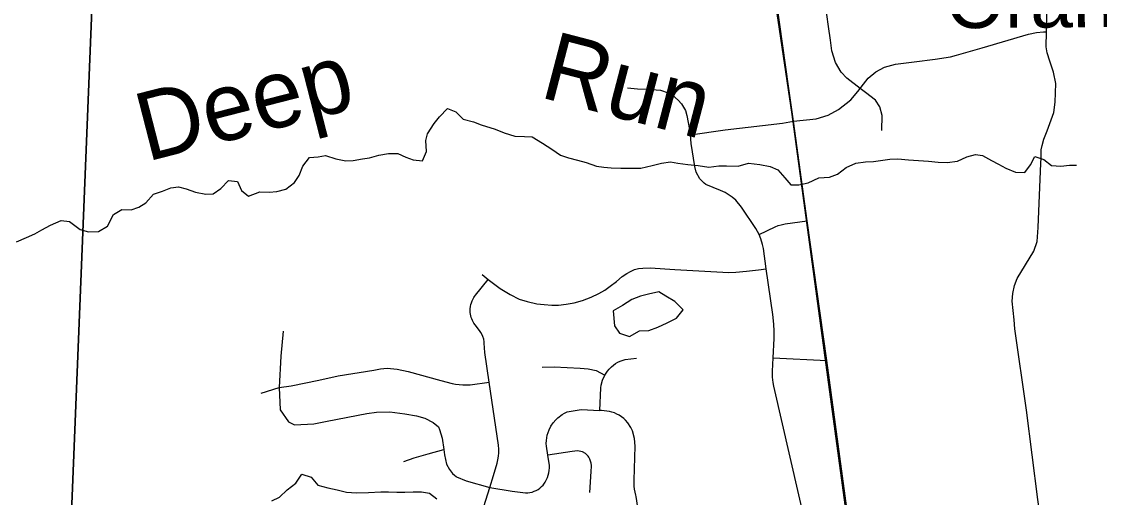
# Model space of a CAD drawing. Extents: x 114843 to 284848, y 317643 to 566895.
# Drawn here: x 194482 to 202368, y 460085 to 463570 of the extents above; entities that cross this region are included whole.
import ezdxf

# ---------------------------------------------------------------- set-up
doc = ezdxf.new("R2010")
doc.units = 0
for name, color, linetype in [('GM_X_Minor_Lake', 7, 'Continuous'), ('GM_X_Minor_River', 7, 'Continuous'), ('GM_X_Minor_River_Text', 7, 'Continuous'), ('GM_X_Rail_Line', 7, 'Continuous'), ('GM_X_Township', 7, 'Continuous'), ('GM_X_Township_Road', 7, 'Continuous'), ('GM_X_Unincorporated_Text', 7, 'Continuous'), ('GM_X_US_Route', 7, 'Continuous')]:
    doc.layers.add(name, color=color, linetype=linetype)

msp = doc.modelspace()

# ---------------------------------------------------------------- linework, layer by layer
at = {"layer": 'GM_X_Minor_Lake'}
for points in [[(199286.7, 461495.4), (199262.5, 461520.1), (199196.3, 461559.7), (199144.1, 461589.4), (199068.3, 461572.9), (199010.4, 461558.4), (198946.7, 461534), (198879.1, 461491.4), (198811.4, 461450.9)], [(198811.4, 461450.9), (198820.3, 461340.8), (198856.6, 461288.9), (198930.8, 461263.4), (199002.4, 461303.9), (199072.3, 461306.4), (199138.1, 461330.9), (199205.8, 461363.5), (199273.5, 461398), (199322.9, 461458.4), (199286.7, 461495.4)]]:
    msp.add_lwpolyline(points, dxfattribs=at)
at = {"layer": 'GM_X_Minor_River'}
for points in [[(194445.1, 461957.7), (194518.8, 461988.3), (194578.5, 462014.7), (194630.2, 462045.1), (194693.9, 462079.6), (194771.6, 462112.2), (194831.6, 462106.6), (194910, 462047.1), (194972.1, 462029.5), (195046, 462032), (195109.6, 462072.5), (195155, 462157), (195214.6, 462193.4), (195284.6, 462191.9), (195340.4, 462210.3), (195392.1, 462242.7), (195447.6, 462305.2), (195513.3, 462327.7), (195573.1, 462352.2), (195629, 462360.6), (195685.1, 462344.9), (195755.2, 462319.3), (195831.2, 462305.8), (195883.2, 462308.2), (195938.8, 462346.7), (195996.3, 462405.2), (196062.3, 462399.6), (196090.8, 462333.7), (196143.1, 462290), (196224.8, 462322.6), (196294.7, 462321.1), (196348.7, 462325.4), (196414.5, 462341.9), (196478.1, 462390.5), (196513.6, 462442.8), (196539.1, 462511.1), (196588.6, 462573.5), (196652.5, 462580), (196706.3, 462588.4), (196780.5, 462564.8), (196854.5, 462549.3), (196908.5, 462551.7), (196976.3, 462564.2), (197028.2, 462572.5), (197096, 462591.1), (197165.9, 462603.6), (197233.8, 462604), (197294, 462576.4), (197346.1, 462556.7), (197416.1, 462549.2), (197443.5, 462617.5), (197438.9, 462697.6), (197452.5, 462747.8), (197501.9, 462822.2), (197539.5, 462872.6), (197599, 462933.1), (197659.1, 462907.5), (197713.5, 462853.8), (197787.6, 462836.2), (197843.7, 462812.6), (197947.9, 462781.2), (198014, 462755.7), (198090.1, 462730.1), (198162.1, 462728.6), (198218.1, 462725), (198292.4, 462679.4), (198360.6, 462635.8), (198424.9, 462590.2), (198483, 462572.6), (198549.1, 462555), (198613.2, 462537.4), (198687.3, 462511.9), (198741.3, 462504.2), (198795.3, 462498.6), (198865.3, 462497.1), (198931.3, 462495.5), (199013.2, 462496.1), (199095, 462516.7), (199164.8, 462533.2), (199230.7, 462541.7), (199284.7, 462532), (199356.7, 462522.5), (199432.7, 462515), (199510.7, 462503.5), (199584.6, 462514.1), (199638.5, 462514.4), (199724.5, 462511), (199800.3, 462531.6), (199884.3, 462524.2), (199960.3, 462508.6), (200014.5, 462483), (200066.9, 462425.2), (200111.3, 462373.4), (200169.2, 462373.8), (200237, 462388.3), (200314.7, 462424.9), (200392.6, 462429.5), (200452.4, 462451.9), (200514, 462500.4)], [(200514, 462500.4), (200585.6, 462533), (200655.5, 462543.5), (200715.5, 462543.9), (200767.3, 462552.3), (200835.2, 462562.8), (200893.1, 462565.2), (200971.1, 462557.7), (201045.1, 462552.2), (201117.1, 462546.7), (201189.1, 462539.1), (201253.1, 462537.6), (201328.9, 462548.1), (201398.6, 462578.7), (201460.5, 462595.1), (201512.5, 462589.5), (201578.7, 462551.9), (201630.9, 462526.2), (201683, 462496.5), (201753.2, 462466.9), (201821.2, 462463.4), (201862.7, 462519.8), (201896.2, 462582.1), (201962.3, 462558.5), (202018.6, 462514.8), (202086.6, 462511.3), (202148.5, 462517.7), (202200.5, 462518.1)], [(196314.2, 460061.3), (196367.9, 460087.7), (196425.5, 460140.2), (196489, 460190.7), (196532.5, 460255.1), (196600.6, 460233.6), (196649, 460175.8), (196723.1, 460156.3), (196791.2, 460140.7), (196859.2, 460123.1), (196933.2, 460119.6), (197021.1, 460120.3), (197111, 460124.9), (197167, 460125.3), (197226.9, 460123.7), (197284.9, 460124.1), (197346.8, 460126.5), (197408.8, 460126.9), (197466.8, 460115.3), (197521.1, 460075.6)]]:
    msp.add_lwpolyline(points, dxfattribs=at)
at = {"layer": 'GM_X_Rail_Line'}
msp.add_lwpolyline([(201217, 450546.7), (200996, 454195.7), (200804.1, 457856.9), (200120.7, 462889.2), (199964.4, 463944.8), (199858.2, 464518.6), (199494.7, 466075.9), (198624.5, 470165), (197659.2, 474473.8), (196383.8, 480224.9), (195741.3, 483076.9)], dxfattribs=at)
at = {"layer": 'GM_X_Township'}
for points in [[(195790.6, 481387.8), (195626.9, 478683.1), (195326.5, 471858.6), (195040.1, 464746.1), (194758, 457741.5), (194606.7, 453032), (194559.6, 451565), (194534.6, 450787.1), (194498.6, 450788.7), (189135.1, 451027), (187658.9, 451091.3), (187073.4, 451122.5), (185831.4, 451190.3), (184719.1, 451230.2), (180983.3, 451413.1), (180912.9, 451416.4), (178654.1, 451485.6)], [(194606.7, 453032), (194758, 457741.5), (195040.1, 464746.1), (195326.5, 471858.6), (195626.9, 478683.1), (196184.6, 478651.8), (196315.2, 478644.5), (196408.4, 478639.3), (196740.9, 478620.6), (197537.1, 478566.2), (202236.2, 478327.4), (203688.5, 478247), (203720.5, 478253.3), (208830.6, 477973.4)]]:
    msp.add_lwpolyline(points, dxfattribs=at)
at = {"layer": 'GM_X_Township_Road'}
msp.add_line((199980.4, 461108.5), (200372.6, 461087.5), dxfattribs=at)
for points in [[(200776.2, 462771.2), (200778.6, 462881.8), (200761.1, 462945.5), (200728.6, 462993.3), (200657.3, 463050.2), (200618.1, 463080), (200519.5, 463155), (200478.4, 463200), (200436.4, 463270.8), (200411.1, 463355.4), (200400.1, 463434.3), (200386.5, 463534.1), (200362.5, 463709), (200358.5, 463789.4), (200368.1, 463851.8), (200387.1, 463937.8), (200390.7, 463999.5), (200391, 464110.3), (200392.4, 464494.4)], [(201939.3, 462533.5), (201940.9, 462569.7), (201942, 462629.9), (201948.8, 462662.5), (201961.2, 462707.7), (201984.8, 462770.2), (202034.4, 462903.1), (202045.5, 462980.2), (202048.2, 463117), (202033, 463198.3), (202005.9, 463280), (201984.9, 463340.5), (201978.8, 463384.1), (201981.6, 463495.3), (201986.8, 463707.9), (201996.5, 463976.8), (202004, 464199.1)], [(200128.8, 462839.2), (200294.8, 462858.1), (200383.6, 462885.1), (200459.9, 462925.1), (200548.3, 462995.9), (200601.3, 463057.8), (200618.1, 463080), (200625.5, 463090.2), (200677, 463154.5), (200733.1, 463201.5), (200794.9, 463234.6), (200877.1, 463257.3), (201011.7, 463274.5), (201167.5, 463294.3), (201279.1, 463311.7), (201322.5, 463323.7), (201509.5, 463378.3), (201848.6, 463477.5), (201907.5, 463490.3), (201958.5, 463493.9), (201981.6, 463495.3)], [(198914.9, 463083.3), (198988.5, 463077.6), (199066, 463073.9), (199124, 463070.5), (199156.9, 463066.2), (199213.6, 463047), (199244.2, 463029.6), (199285.9, 462994.6), (199310.8, 462966.7), (199338.4, 462918), (199349.5, 462882.3), (199375.6, 462740.4), (199631, 462777.1), (199904.1, 462808.9), (200050.4, 462826.6), (200128.8, 462839.2)], [(200224.7, 459858.9), (199985.7, 460901), (199980.8, 460926.2), (199976.5, 460966.6), (199975.6, 461009.9), (199980.4, 461108.5), (199987.3, 461249.8), (199987.6, 461302.3), (199985.1, 461354.8), (199977.8, 461423.4), (199930.1, 461760.2), (199909.2, 461907.8), (199903.6, 461938), (199891.3, 461979.2), (199878.4, 462010.1), (199853, 462054.9), (199749, 462211), (199706.7, 462261.9), (199681.9, 462283.9), (199631, 462316.8), (199596.2, 462332.3), (199489, 462376.7), (199476.4, 462385.5), (199443.9, 462418), (199417.4, 462466.4), (199406.9, 462507.2), (199381.8, 462677.6), (199375.6, 462740.4)], [(201745.3, 461386.7), (201730.5, 461522.8), (201733.6, 461579.2), (201746.4, 461637.1), (201766.6, 461688), (201887.7, 461889.6), (201912.7, 461960.4), (201919.1, 462061.8), (201939.3, 462533.5)], [(199878.4, 462010.1), (199996.3, 462066), (200018.2, 462075.2), (200038.9, 462081.7), (200068.8, 462087.7), (200230.6, 462109.9)], [(197852.4, 461717.7), (197896.6, 461681.7), (197984.6, 461615), (198057.5, 461570.8), (198122.6, 461537.6), (198180, 461520.3), (198251.8, 461503.9), (198306.6, 461497.6), (198360.6, 461493.7), (198410.4, 461493.3), (198467.6, 461499.6), (198524, 461510.1), (198587.1, 461526.6), (198648.9, 461550.5), (198706.3, 461577.5), (198749.6, 461603.5), (198789.3, 461631.3), (198835.1, 461667.1), (198877.4, 461701.9), (198910.9, 461724.3), (198936.5, 461740.5), (198965.7, 461753.1), (198995.7, 461761.3), (199027.6, 461764.2), (199081.7, 461765.5), (199261.7, 461755.2), (199612.8, 461735.8), (199657.6, 461733.2), (199707.1, 461733.6), (199785.8, 461742.9), (199874.1, 461752.3), (199930.1, 461760.2)], [(197867.5, 461214.6), (197866.7, 461225.1), (197863.1, 461243.1), (197856.5, 461263.6), (197851.6, 461274.9), (197841.2, 461293.7), (197832.5, 461306.4), (197800.6, 461348.4), (197791.4, 461361.7), (197786.7, 461369.7), (197781.1, 461380.6), (197776.3, 461391.9), (197772.2, 461403.5), (197769, 461415.4), (197766.6, 461427.5), (197765.1, 461439.7), (197764.4, 461455), (197764.8, 461467.3), (197766.4, 461482.5), (197769.5, 461497.5), (197772.8, 461509.4), (197778.1, 461523.7), (197783.2, 461534.8), (197790.7, 461548.1), (197795.7, 461555.8), (197803.1, 461565.6), (197896.6, 461681.7)], [(202236.4, 459391.3), (202130.5, 459524.2), (202053.7, 459616.8), (201993.3, 459705.2), (201957.7, 459789.9), (201917.4, 460069.5), (201834.2, 460723.8), (201750.2, 461319.8), (201745.3, 461386.7)], [(196395.5, 461303.5), (196378.4, 461118.7), (196367.7, 460890.1), (196373.4, 460725.5), (196436, 460638), (196478.2, 460615.9), (196620.6, 460624.9), (196717.2, 460643.5), (197009.1, 460700.3), (197079.1, 460710), (197175.8, 460711.5), (197286.9, 460696.4), (197372, 460682), (197432.9, 460666.2), (197492.9, 460634.2), (197532, 460602), (197539.3, 460582.8), (197559.3, 460519.1), (197570.7, 460436.7), (197576.3, 460396.3), (197590.8, 460329.6), (197612.4, 460288.6), (197635.6, 460260.2), (197648.9, 460247.5), (197661.2, 460238.8), (197663.3, 460236.2), (197734.7, 460206.5), (197907.7, 460156.6)], [(197776.6, 459740.2), (197907.7, 460156.6), (197936, 460246.4), (197962.6, 460335.4), (197967.6, 460360.9), (197971.1, 460386.7), (197973, 460412.6), (197973.2, 460438.6), (197971.6, 460468.2), (197904, 460929.8), (197872.5, 461146.1), (197867.5, 461214.6)], [(198291.8, 461040.1), (198378.2, 461040.3), (198568, 461031.9), (198626.4, 461027.5), (198686.6, 461014.2), (198750.5, 460981.5)], [(198750.5, 460981.5), (198769.2, 461009.1), (198781.6, 461023.4), (198798.5, 461040.8), (198813, 461053.4), (198828.4, 461064.6), (198844.7, 461074.6), (198861.8, 461083.2), (198897.8, 461095.9), (198980, 461105.6)], [(196235.9, 460847.8), (196367.7, 460890.1), (196453.5, 460902), (196656.5, 460944.1), (196798.6, 460974.5), (197058.4, 461017.6), (197108.3, 461027.2), (197157.3, 461030.7), (197182, 461030), (197206.5, 461027.8), (197230.8, 461023.9), (197310.5, 461006.8), (197548.3, 460941.8), (197631.9, 460919.9), (197658, 460914.8), (197684.4, 460911.3), (197711, 460909.4), (197737.6, 460909), (197764.3, 460910.2), (197904, 460929.8)], [(198724.4, 460720.5), (198713.9, 460721.5), (198720.7, 460887.4), (198723.1, 460906.2), (198732.6, 460943), (198750.5, 460981.5)], [(197907.7, 460156.6), (198072, 460130.2), (198169.3, 460119), (198185.4, 460119.3), (198201.5, 460121.3), (198217.2, 460124.7), (198232.5, 460129.8), (198247.3, 460136.3), (198261.3, 460144.3), (198274.5, 460153.6), (198286.7, 460164.2), (198297.8, 460175.9), (198313.6, 460197.9), (198329.7, 460230.3), (198335.6, 460247.4), (198339.9, 460264.9), (198342.7, 460282.8), (198343.9, 460300.8), (198343.4, 460318.9), (198332.2, 460394.9), (198322, 460460.5), (198321.3, 460481), (198322.2, 460501.5), (198324.6, 460521.8), (198328.7, 460541.9), (198334.3, 460561.7), (198341.4, 460580.9), (198354.1, 460606.3), (198371.5, 460631.9), (198390.1, 460654), (198404.5, 460667.8), (198436.5, 460691.7), (198453.7, 460701.6), (198475, 460711.5), (198575.4, 460729.2), (198713.9, 460721.5)], [(198966, 459488.1), (198978.7, 459749.8), (198991, 460012.5), (198979.3, 460091), (198976, 460101.3), (198966.1, 460145.1), (198963.5, 460167.5), (198963.1, 460212.4), (198971.3, 460459.8), (198967.2, 460517.5), (198951.4, 460571.9), (198940.1, 460596.8), (198917.9, 460632.5), (198901.3, 460650.7), (198887.6, 460663.2), (198871.4, 460675.8), (198854.9, 460686.5), (198837.7, 460695.7), (198819.8, 460703.5), (198801.3, 460709.9), (198782.4, 460714.6), (198724.4, 460720.5)], [(197278.3, 460348.1), (197353.9, 460374.2), (197456.2, 460405.4), (197570.7, 460436.7)], [(198640.2, 460120), (198648.8, 460274.4), (198650.5, 460286.3), (198651.4, 460302.5), (198650.8, 460318.8), (198648.6, 460334.9), (198639.4, 460366), (198632.6, 460380.7), (198627, 460388.4), (198618.3, 460397.8), (198608.6, 460406), (198586.4, 460418.4), (198561.8, 460424.9), (198549.1, 460425.9), (198509.9, 460421), (198332.2, 460394.9)]]:
    msp.add_lwpolyline(points, dxfattribs=at)
at = {"layer": 'GM_X_US_Route'}
msp.add_lwpolyline([(200797.8, 457878.2), (200737.3, 458455.7), (200688.1, 458833.6), (200571, 459626.9), (200372.6, 461087.5), (200230.6, 462109.9), (200128.8, 462839.2), (200093.1, 463096), (199965.3, 464001.5), (199919.2, 464279.7), (199886.9, 464458), (199871, 464520.9), (199842.9, 464658.9), (199629.6, 465567.3), (199503.4, 466110.7), (199407, 466556.3), (199397.7, 466600.8), (199289.1, 467118.5), (199095.4, 468025.6), (198833.3, 469236.8), (198769.2, 469526.6), (198607.2, 470285.6)], dxfattribs=at)

# ---------------------------------------------------------------- texts
at = {"layer": 'GM_X_Minor_River_Text'}
for s, height, rotation, p in [('Run', 499.99, 345.38767, (198261.8, 463018.7)), ('Deep', 500, 14.38876, (195396.6, 462542.3))]:
    msp.add_text(s, height=height, rotation=rotation, dxfattribs=at).set_placement(p)
at = {"layer": 'GM_X_Unincorporated_Text'}
msp.add_text('Orange', height=417.01, rotation=0.41386, dxfattribs=at).set_placement((201244.4, 463520.8))

doc.saveas('drawing.dxf')
